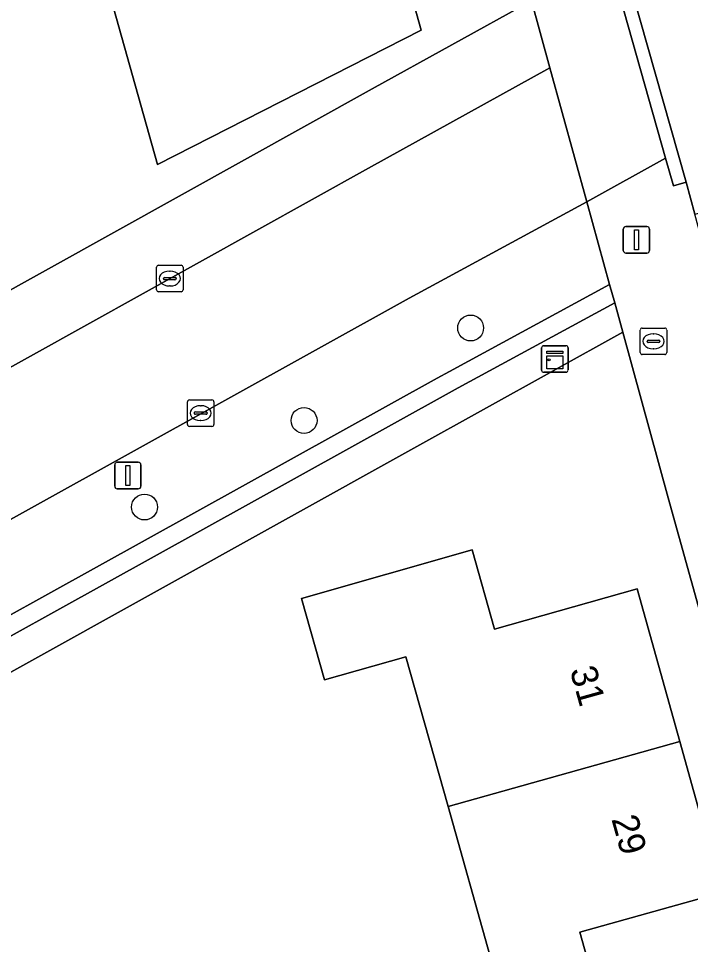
# Model space of a CAD drawing. Extents: x 159626 to 160723, y 388173 to 389416.
# Drawn here: x 160111.24 to 160136.62, y 388430.02 to 388464.98 of the extents above; entities that cross this region are included whole.
import ezdxf

# ---------------------------------------------------------------- set-up
doc = ezdxf.new("R2010")
doc.units = 0
for name, color, linetype in [('IMGEO_Berm_groen', 7, 'Continuous'), ('IMGEO_Boom', 7, 'Continuous'), ('IMGEO_Brandkraan', 7, 'Continuous'), ('IMGEO_Erf', 7, 'Continuous'), ('IMGEO_Groenvoorziening', 7, 'Continuous'), ('IMGEO_Haag', 7, 'Continuous'), ('IMGEO_Kast', 7, 'Continuous'), ('IMGEO_Kolk', 7, 'Continuous'), ('IMGEO_Lichtmast', 7, 'Continuous'), ('IMGEO_Pand', 7, 'Continuous'), ('IMGEO_Pand_nummerreeks', 7, 'Continuous'), ('IMGEO_Rijbaan_lokaal_open', 7, 'Continuous'), ('IMGEO_Voetpad_open', 7, 'Continuous')]:
    doc.layers.add(name, color=color, linetype=linetype)

msp = doc.modelspace()

# ---------------------------------------------------------------- linework, layer by layer
at = {"layer": 'IMGEO_Berm_groen'}
for points in [[(160127.052, 388451.4), (160127.514, 388451.656), (160133.566, 388454.936), (160132.71, 388458.055), (160126, 388454.418), (160094.379, 388436.885), (160091.779, 388435.443), (160070.678, 388423.743)], [(160070.208, 388422.442), (160070.833, 388420.227), (160093.307, 388432.688), (160095.907, 388434.13), (160127.052, 388451.4)]]:
    msp.add_lwpolyline(points, dxfattribs=at)
at = {"layer": 'IMGEO_Boom'}
for centre in [(160128.316, 388453.295), (160122.025, 388449.803), (160116.003, 388446.536)]:
    msp.add_circle(centre, 0.489, dxfattribs=at)
at = {"layer": 'IMGEO_Brandkraan'}
for p, q in [((160134.721, 388452.367), (160134.721, 388453.219)), ((160134.796, 388453.293), (160135.648, 388453.293)), ((160135.722, 388453.219), (160135.722, 388452.367)), ((160135.023, 388452.836), (160135.421, 388452.836)), ((160135.209, 388453.073), (160135.234, 388453.073)), ((160134.98, 388452.787), (160134.98, 388452.799)), ((160135.418, 388452.75), (160135.02, 388452.75)), ((160135.232, 388452.513), (160135.207, 388452.513)), ((160135.464, 388452.799), (160135.464, 388452.787)), ((160135.648, 388452.293), (160134.796, 388452.293))]:
    msp.add_line(p, q, dxfattribs=at)
for points in [[(160134.721, 388452.367), (160134.721, 388453.219)], [(160134.796, 388453.293), (160135.648, 388453.293)], [(160135.722, 388453.219), (160135.722, 388452.367)], [(160135.648, 388452.293), (160134.796, 388452.293)]]:
    msp.add_lwpolyline(points, dxfattribs=at)
for centre, radius, start, end in [((160134.798, 388453.217), 0.0765, 91.552, 178.448), ((160134.798, 388453.217), 0.0765, 91.552, 178.448), ((160135.646, 388453.217), 0.0765, 1.552, 88.448), ((160135.646, 388453.217), 0.0765, 1.552, 88.448), ((160135.02, 388452.796), 0.0403, 85.8775, 175.7526), ((160135.425, 388452.798), 0.0386, 1.7309, 96.639), ((160135.017, 388452.786), 0.0366, 178.938, 274.7102), ((160135.421, 388452.793), 0.043, 264.8664, 352.4533), ((160134.798, 388452.369), 0.0765, 181.552, 268.448), ((160134.798, 388452.369), 0.0765, 181.552, 268.448), ((160135.646, 388452.369), 0.0765, 271.552, 358.448), ((160135.646, 388452.369), 0.0765, 271.552, 358.448)]:
    msp.add_arc(centre, radius, start, end, dxfattribs=at)
for centre, major_axis, ratio, start_param, end_param in [((160135.208, 388452.793), (-0.387, 0.002), 0.722429, 4.712389, 7.853982), ((160135.233, 388452.793), (-0.39, 0.002), 0.717154, 1.570796, 4.712389)]:
    msp.add_ellipse(centre, major_axis=major_axis, ratio=ratio, start_param=start_param, end_param=end_param, dxfattribs=at)
at = {"layer": 'IMGEO_Erf'}
for points in [[(160124.807, 388470.402), (160126.452, 388464.539), (160116.486, 388459.468), (160114.4, 388466.915)], [(160106.367, 388467.742), (160107.196, 388464.804), (160101.715, 388463.257), (160105.072, 388451.472), (160124.595, 388462.323), (160130.611, 388465.651)], [(160135.774, 388446.888), (160134.059, 388453.138), (160126.17, 388448.757), (160071.823, 388418.575), (160075.33, 388405.904), (160079.333, 388391.671), (160144.062, 388409.821)], [(160145.423, 388412.242), (160135.774, 388446.888)], [(160129.046, 388429.622), (160127.463, 388435.235), (160125.871, 388440.88), (160122.793, 388440.012), (160121.928, 388443.082), (160128.374, 388444.925), (160129.221, 388441.922), (160134.607, 388443.442), (160136.214, 388437.688), (160137.808, 388431.979), (160132.438, 388430.488), (160133.26, 388427.562)]]:
    msp.add_lwpolyline(points, dxfattribs=at)
at = {"layer": 'IMGEO_Groenvoorziening'}
for points in [[(160071.028, 388419.535), (160093.647, 388432.076), (160096.247, 388433.518), (160127.392, 388450.788), (160127.85, 388451.042), (160133.756, 388454.242), (160133.566, 388454.936), (160127.514, 388451.656), (160127.052, 388451.4), (160095.907, 388434.13), (160093.307, 388432.688), (160070.833, 388420.227)], [(160075.33, 388405.904), (160071.823, 388418.575), (160126.17, 388448.757), (160134.059, 388453.138), (160133.756, 388454.242), (160127.85, 388451.042), (160127.392, 388450.788), (160096.247, 388433.518), (160093.647, 388432.076), (160071.028, 388419.535), (160074.908, 388405.788)]]:
    msp.add_lwpolyline(points, close=True, dxfattribs=at)
at = {"layer": 'IMGEO_Haag'}
msp.add_lwpolyline([(160071.028, 388419.535), (160093.647, 388432.076), (160096.247, 388433.518), (160127.392, 388450.788), (160127.85, 388451.042), (160133.756, 388454.242), (160133.566, 388454.936), (160127.514, 388451.656), (160127.052, 388451.4), (160095.907, 388434.13), (160093.307, 388432.688), (160070.833, 388420.227)], close=True, dxfattribs=at)
at = {"layer": 'IMGEO_Kast'}
for p, q in [((160130.997, 388451.7), (160130.997, 388452.541)), ((160130.997, 388452.541), (160130.997, 388451.7)), ((160131.072, 388452.625), (160131.913, 388452.625)), ((160131.913, 388452.625), (160131.072, 388452.625)), ((160131.997, 388452.55), (160131.997, 388451.709)), ((160131.997, 388451.709), (160131.997, 388452.55)), ((160131.922, 388451.625), (160131.081, 388451.625)), ((160131.081, 388451.625), (160131.922, 388451.625))]:
    msp.add_line(p, q, dxfattribs=at)
for points in [[(160131.192, 388452.415), (160131.792, 388452.415), (160131.792, 388452.33), (160131.192, 388452.33), (160131.192, 388452.415)], [(160131.192, 388452.24), (160131.792, 388452.24), (160131.792, 388451.751), (160131.192, 388451.751), (160131.192, 388452.24)]]:
    msp.add_lwpolyline(points, dxfattribs=at)
msp.add_circle((160131.276, 388452.089), 0.0377, dxfattribs=at)
for centre, start, end in [((160131.075, 388452.547), 92.4484, 184.2845), ((160131.075, 388452.547), 92.4484, 184.2845), ((160131.919, 388452.547), 2.4484, 94.2845), ((160131.919, 388452.547), 2.4484, 94.2845), ((160131.075, 388451.703), 182.4484, 274.2845), ((160131.075, 388451.703), 182.4484, 274.2845), ((160131.919, 388451.703), 272.4484, 4.2845), ((160131.919, 388451.703), 272.4484, 4.2845)]:
    msp.add_arc(centre, 0.0779, start, end, dxfattribs=at)
at = {"layer": 'IMGEO_Kolk'}
for p, q in [((160116.528, 388455.661), (160117.38, 388455.661)), ((160116.453, 388454.735), (160116.453, 388455.587)), ((160116.941, 388455.441), (160116.966, 388455.441)), ((160117.454, 388455.587), (160117.454, 388454.735)), ((160116.712, 388455.155), (160116.712, 388455.167)), ((160117.15, 388455.118), (160116.752, 388455.118)), ((160116.755, 388455.204), (160117.153, 388455.204)), ((160117.196, 388455.167), (160117.196, 388455.155)), ((160117.38, 388454.661), (160116.528, 388454.661)), ((160116.964, 388454.881), (160116.939, 388454.881)), ((160117.621, 388449.655), (160117.621, 388450.507)), ((160117.696, 388450.581), (160118.548, 388450.581)), ((160118.622, 388450.507), (160118.622, 388449.655)), ((160117.88, 388450.075), (160117.88, 388450.087)), ((160118.318, 388450.038), (160117.92, 388450.038)), ((160117.923, 388450.124), (160118.321, 388450.124)), ((160118.109, 388450.361), (160118.134, 388450.361)), ((160118.364, 388450.087), (160118.364, 388450.075)), ((160118.132, 388449.801), (160118.107, 388449.801)), ((160118.548, 388449.581), (160117.696, 388449.581))]:
    msp.add_line(p, q, dxfattribs=at)
for points in [[(160116.528, 388455.661), (160117.38, 388455.661)], [(160116.453, 388454.735), (160116.453, 388455.587)], [(160117.454, 388455.587), (160117.454, 388454.735)], [(160117.38, 388454.661), (160116.528, 388454.661)], [(160117.621, 388449.655), (160117.621, 388450.507)], [(160117.696, 388450.581), (160118.548, 388450.581)], [(160118.622, 388450.507), (160118.622, 388449.655)], [(160118.548, 388449.581), (160117.696, 388449.581)]]:
    msp.add_lwpolyline(points, dxfattribs=at)
for centre, radius, start, end in [((160116.53, 388455.585), 0.0765, 91.552, 178.448), ((160116.53, 388455.585), 0.0765, 91.552, 178.448), ((160117.378, 388455.585), 0.0765, 1.552, 88.448), ((160117.378, 388455.585), 0.0765, 1.552, 88.448), ((160116.752, 388455.164), 0.0403, 85.8775, 175.7526), ((160116.749, 388455.154), 0.0366, 178.938, 274.7102), ((160117.153, 388455.161), 0.043, 264.8664, 352.4533), ((160117.157, 388455.166), 0.0386, 1.7309, 96.639), ((160116.53, 388454.737), 0.0765, 181.552, 268.448), ((160116.53, 388454.737), 0.0765, 181.552, 268.448), ((160117.378, 388454.737), 0.0765, 271.552, 358.448), ((160117.378, 388454.737), 0.0765, 271.552, 358.448), ((160117.698, 388450.505), 0.0765, 91.552, 178.448), ((160117.698, 388450.505), 0.0765, 91.552, 178.448), ((160118.546, 388450.505), 0.0765, 1.552, 88.448), ((160118.546, 388450.505), 0.0765, 1.552, 88.448), ((160117.92, 388450.084), 0.0403, 85.8775, 175.7526), ((160117.917, 388450.074), 0.0366, 178.938, 274.7102), ((160118.321, 388450.081), 0.043, 264.8664, 352.4533), ((160118.325, 388450.086), 0.0386, 1.7309, 96.639), ((160117.698, 388449.657), 0.0765, 181.552, 268.448), ((160117.698, 388449.657), 0.0765, 181.552, 268.448), ((160118.546, 388449.657), 0.0765, 271.552, 358.448), ((160118.546, 388449.657), 0.0765, 271.552, 358.448)]:
    msp.add_arc(centre, radius, start, end, dxfattribs=at)
for centre, major_axis, ratio, start_param, end_param in [((160116.94, 388455.161), (-0.387, 0.002), 0.722429, 4.712389, 7.853982), ((160116.965, 388455.161), (-0.39, 0.002), 0.717154, 1.570796, 4.712389), ((160118.108, 388450.081), (-0.387, 0.002), 0.722429, 4.712389, 7.853982), ((160118.133, 388450.081), (-0.39, 0.002), 0.717154, 1.570796, 4.712389)]:
    msp.add_ellipse(centre, major_axis=major_axis, ratio=ratio, start_param=start_param, end_param=end_param, dxfattribs=at)
at = {"layer": 'IMGEO_Lichtmast'}
for p, q in [((160134.079, 388456.225), (160134.079, 388457.025)), ((160134.079, 388457.025), (160134.079, 388456.225)), ((160134.179, 388457.125), (160134.969, 388457.125)), ((160134.969, 388457.125), (160134.179, 388457.125)), ((160135.069, 388457.025), (160135.069, 388456.225)), ((160135.069, 388456.225), (160135.069, 388457.025)), ((160134.969, 388456.125), (160134.179, 388456.125)), ((160134.179, 388456.125), (160134.969, 388456.125)), ((160114.873, 388447.324), (160114.873, 388448.124)), ((160114.873, 388448.124), (160114.873, 388447.324)), ((160114.973, 388448.224), (160115.763, 388448.224)), ((160115.763, 388448.224), (160114.973, 388448.224)), ((160115.863, 388448.124), (160115.863, 388447.324)), ((160115.863, 388447.324), (160115.863, 388448.124)), ((160115.763, 388447.224), (160114.973, 388447.224)), ((160114.973, 388447.224), (160115.763, 388447.224))]:
    msp.add_line(p, q, dxfattribs=at)
for points in [[(160134.499, 388457), (160134.649, 388457), (160134.649, 388456.25), (160134.499, 388456.25), (160134.499, 388457)], [(160115.293, 388448.099), (160115.443, 388448.099), (160115.443, 388447.349), (160115.293, 388447.349), (160115.293, 388448.099)]]:
    msp.add_lwpolyline(points, dxfattribs=at)
for centre, start, end in [((160134.179, 388457.025), 90, 180), ((160134.179, 388457.025), 90, 180), ((160134.969, 388457.025), 0, 90), ((160134.969, 388457.025), 360, 90), ((160134.179, 388456.225), 180, 270), ((160134.179, 388456.225), 180, 270), ((160134.969, 388456.225), 270, 0), ((160134.969, 388456.225), 270, 0), ((160114.973, 388448.124), 90, 180), ((160114.973, 388448.124), 90, 180), ((160115.763, 388448.124), 0, 90), ((160115.763, 388448.124), 360, 90), ((160114.973, 388447.324), 180, 270), ((160114.973, 388447.324), 180, 270), ((160115.763, 388447.324), 270, 0), ((160115.763, 388447.324), 270, 0)]:
    msp.add_arc(centre, 0.1, start, end, dxfattribs=at)
at = {"layer": 'IMGEO_Pand'}
for points in [[(160124.807, 388470.402), (160127.069, 388471.036), (160126.461, 388473.205), (160124.184, 388472.586), (160112.321, 388469.361), (160113.11, 388466.545), (160114.4, 388466.915), (160116.486, 388459.468), (160126.452, 388464.539)], [(160136.214, 388437.688), (160134.607, 388443.442), (160129.221, 388441.922), (160128.374, 388444.925), (160121.928, 388443.082), (160122.793, 388440.012), (160125.871, 388440.88), (160127.463, 388435.235)], [(160126.813, 388425.754), (160133.26, 388427.562), (160132.438, 388430.488), (160137.808, 388431.979), (160136.214, 388437.688), (160127.463, 388435.235), (160129.046, 388429.622), (160125.967, 388428.753)]]:
    msp.add_lwpolyline(points, close=True, dxfattribs=at)
at = {"layer": 'IMGEO_Rijbaan_lokaal_open'}
for points in [[(160130.149, 388500), (160127.356, 388510.063), (160127.238, 388510.351), (160121.847, 388510.533), (160131.543, 388476.115), (160133.41, 388469.46), (160134.433, 388465.953), (160136.455, 388458.799), (160136.782, 388457.586), (160141.656, 388458.87), (160141.26, 388460.286), (160139.386, 388466.972), (160138.44, 388470.191), (160136.156, 388478.361)], [(160134.433, 388465.953), (160133.952, 388465.818), (160135.679, 388459.706), (160135.974, 388458.664), (160136.455, 388458.799)], [(160126, 388454.418), (160132.71, 388458.055), (160131.302, 388463.119), (160124.462, 388459.33), (160107.426, 388449.867), (160099.494, 388445.461), (160091.748, 388441.158), (160094.379, 388436.885)]]:
    msp.add_lwpolyline(points, close=True, dxfattribs=at)
at = {"layer": 'IMGEO_Voetpad_open'}
for points in [[(160160.975, 388552.212), (160117.33, 388517.709), (160116.838, 388514.716), (160120.983, 388500), (160128.765, 388472.373), (160130.611, 388465.651), (160131.302, 388463.119), (160132.71, 388458.055), (160135.679, 388459.706), (160133.952, 388465.818), (160134.433, 388465.953), (160133.41, 388469.46)], [(160137.494, 388454.941), (160136.782, 388457.586), (160136.455, 388458.799), (160135.974, 388458.664), (160135.679, 388459.706), (160132.71, 388458.055), (160133.566, 388454.936), (160133.756, 388454.242), (160134.059, 388453.138), (160135.774, 388446.888), (160145.423, 388412.242)]]:
    msp.add_lwpolyline(points, dxfattribs=at)
msp.add_lwpolyline([(160124.462, 388459.33), (160131.302, 388463.119), (160130.611, 388465.651), (160124.595, 388462.323), (160105.072, 388451.472), (160099.774, 388448.551), (160074.428, 388434.513), (160072.262, 388433.311), (160069.929, 388432.028), (160070.172, 388430.447), (160073.914, 388432.519), (160074.447, 388431.557), (160081.031, 388435.205), (160089.213, 388439.75), (160091.748, 388441.158), (160099.494, 388445.461), (160098.961, 388446.423), (160106.893, 388450.829), (160107.426, 388449.867)], close=True, dxfattribs=at)

# ---------------------------------------------------------------- texts
at = {"layer": 'IMGEO_Pand_nummerreeks'}
for s, p in [('31', (160132.056, 388440.381)), ('29', (160133.627, 388434.759))]:
    msp.add_text(s, height=1, rotation=285.6022, dxfattribs=at).set_placement(p)

doc.saveas('drawing.dxf')
